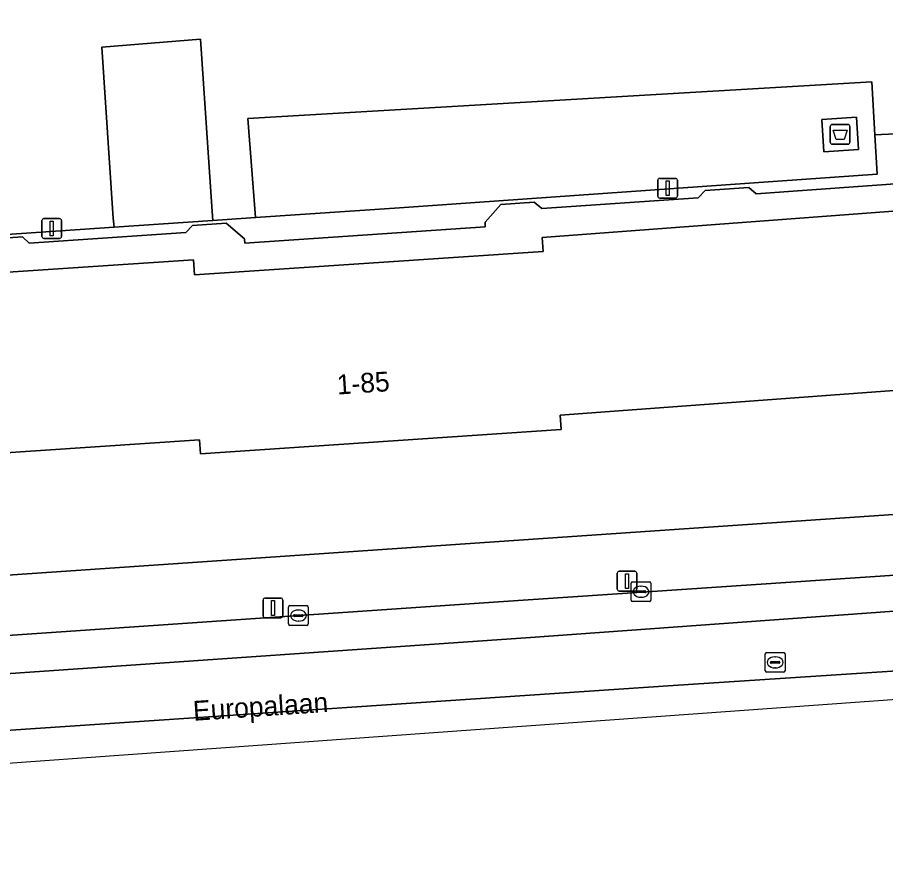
# Model space of a CAD drawing. Extents: x 161084 to 161928, y 385354 to 386522.
# Drawn here: x 161719.79 to 161763.67, y 385371.19 to 385413.67 of the extents above; entities that cross this region are included whole.
import ezdxf

# ---------------------------------------------------------------- set-up
doc = ezdxf.new("R2010")
doc.units = 0
for name, color, linetype in [('IMGEO_Afval_apart_plaats', 7, 'Continuous'), ('IMGEO_Groenvoorziening', 7, 'Continuous'), ('IMGEO_Kolk', 7, 'Continuous'), ('IMGEO_Lichtmast', 7, 'Continuous'), ('IMGEO_Openbare_ruimte_label', 7, 'Continuous'), ('IMGEO_Pand', 7, 'Continuous'), ('IMGEO_Pand_nummerreeks', 7, 'Continuous'), ('IMGEO_Parkeervlak_open', 7, 'Continuous'), ('IMGEO_Rijbaan_lokaal_gesloten', 7, 'Continuous'), ('IMGEO_Rijbaan_lokaal_open', 7, 'Continuous'), ('IMGEO_Rioolput', 7, 'Continuous'), ('IMGEO_Voetpad_gesloten', 7, 'Continuous'), ('IMGEO_Voetpad_open', 7, 'Continuous')]:
    doc.layers.add(name, color=color, linetype=linetype)

msp = doc.modelspace()

# ---------------------------------------------------------------- linework, layer by layer
at = {"layer": 'IMGEO_Afval_apart_plaats'}
for p, q in [((161760.879, 385407.356), (161760.879, 385408.156)), ((161760.879, 385408.156), (161760.879, 385407.356)), ((161760.979, 385408.256), (161761.769, 385408.256)), ((161761.769, 385408.256), (161760.979, 385408.256)), ((161761.869, 385408.156), (161761.869, 385407.356)), ((161761.869, 385407.356), (161761.869, 385408.156)), ((161761.769, 385407.256), (161760.979, 385407.256)), ((161760.979, 385407.256), (161761.769, 385407.256))]:
    msp.add_line(p, q, dxfattribs=at)
msp.add_lwpolyline([(161761.022, 385407.97), (161761.726, 385407.97), (161761.577, 385407.5), (161761.171, 385407.5), (161761.022, 385407.97)], dxfattribs=at)
for centre, start, end in [((161760.979, 385408.156), 90, 180), ((161760.979, 385408.156), 90, 180), ((161761.769, 385408.156), 0, 90), ((161761.769, 385408.156), 360, 90), ((161760.979, 385407.356), 180, 270), ((161760.979, 385407.356), 180, 270), ((161761.769, 385407.356), 270, 0), ((161761.769, 385407.356), 270, 0)]:
    msp.add_arc(centre, 0.1, start, end, dxfattribs=at)
at = {"layer": 'IMGEO_Groenvoorziening'}
msp.add_lwpolyline([(161699.842, 385384.149), (161775.141, 385389.302), (161774.704, 385396.489), (161772.79, 385396.358), (161772.905, 385394.688), (161765.742, 385394.196), (161765.692, 385394.923), (161747.224, 385393.559), (161747.273, 385392.828), (161729.049, 385391.614), (161729.002, 385392.31), (161710.394, 385391.071)], dxfattribs=at)
at = {"layer": 'IMGEO_Kolk'}
for p, q in [((161750.811, 385384.209), (161750.811, 385385.061)), ((161750.886, 385385.135), (161751.738, 385385.135)), ((161751.299, 385384.915), (161751.324, 385384.915)), ((161751.812, 385385.061), (161751.812, 385384.209)), ((161751.07, 385384.629), (161751.07, 385384.641)), ((161751.508, 385384.592), (161751.11, 385384.592)), ((161751.113, 385384.678), (161751.511, 385384.678)), ((161751.322, 385384.355), (161751.297, 385384.355)), ((161751.554, 385384.641), (161751.554, 385384.629)), ((161733.569, 385383.932), (161734.421, 385383.932)), ((161751.738, 385384.135), (161750.886, 385384.135)), ((161733.494, 385383.006), (161733.494, 385383.858)), ((161733.796, 385383.475), (161734.194, 385383.475)), ((161733.982, 385383.712), (161734.007, 385383.712)), ((161734.495, 385383.858), (161734.495, 385383.006)), ((161733.753, 385383.426), (161733.753, 385383.438)), ((161734.191, 385383.389), (161733.793, 385383.389)), ((161734.005, 385383.152), (161733.98, 385383.152)), ((161734.237, 385383.438), (161734.237, 385383.426)), ((161734.421, 385382.932), (161733.569, 385382.932))]:
    msp.add_line(p, q, dxfattribs=at)
for points in [[(161750.811, 385384.209), (161750.811, 385385.061)], [(161750.886, 385385.135), (161751.738, 385385.135)], [(161751.812, 385385.061), (161751.812, 385384.209)], [(161733.569, 385383.932), (161734.421, 385383.932)], [(161751.738, 385384.135), (161750.886, 385384.135)], [(161733.494, 385383.006), (161733.494, 385383.858)], [(161734.495, 385383.858), (161734.495, 385383.006)], [(161734.421, 385382.932), (161733.569, 385382.932)]]:
    msp.add_lwpolyline(points, dxfattribs=at)
for centre, radius, start, end in [((161750.888, 385385.059), 0.0765, 91.552, 178.448), ((161750.888, 385385.059), 0.0765, 91.552, 178.448), ((161751.736, 385385.059), 0.0765, 1.552, 88.448), ((161751.736, 385385.059), 0.0765, 1.552, 88.448), ((161751.11, 385384.638), 0.0403, 85.8775, 175.7526), ((161751.107, 385384.628), 0.0366, 178.938, 274.7102), ((161751.511, 385384.635), 0.043, 264.8664, 352.4533), ((161751.515, 385384.64), 0.0386, 1.7309, 96.639), ((161733.571, 385383.856), 0.0765, 91.552, 178.448), ((161733.571, 385383.856), 0.0765, 91.552, 178.448), ((161734.419, 385383.856), 0.0765, 1.552, 88.448), ((161734.419, 385383.856), 0.0765, 1.552, 88.448), ((161750.888, 385384.211), 0.0765, 181.552, 268.448), ((161750.888, 385384.211), 0.0765, 181.552, 268.448), ((161751.736, 385384.211), 0.0765, 271.552, 358.448), ((161751.736, 385384.211), 0.0765, 271.552, 358.448), ((161733.793, 385383.435), 0.0403, 85.8775, 175.7526), ((161734.198, 385383.437), 0.0386, 1.7309, 96.639), ((161733.79, 385383.425), 0.0366, 178.938, 274.7102), ((161734.194, 385383.432), 0.043, 264.8664, 352.4533), ((161733.571, 385383.008), 0.0765, 181.552, 268.448), ((161733.571, 385383.008), 0.0765, 181.552, 268.448), ((161734.419, 385383.008), 0.0765, 271.552, 358.448), ((161734.419, 385383.008), 0.0765, 271.552, 358.448)]:
    msp.add_arc(centre, radius, start, end, dxfattribs=at)
for centre, major_axis, ratio, start_param, end_param in [((161751.298, 385384.635), (-0.387, 0.002), 0.722429, 4.712389, 7.853982), ((161751.323, 385384.635), (-0.39, 0.002), 0.717154, 1.570796, 4.712389), ((161733.981, 385383.432), (-0.387, 0.002), 0.722429, 4.712389, 7.853982), ((161734.006, 385383.432), (-0.39, 0.002), 0.717154, 1.570796, 4.712389)]:
    msp.add_ellipse(centre, major_axis=major_axis, ratio=ratio, start_param=start_param, end_param=end_param, dxfattribs=at)
at = {"layer": 'IMGEO_Lichtmast'}
for p, q in [((161752.158, 385404.631), (161752.158, 385405.431)), ((161752.158, 385405.431), (161752.158, 385404.631)), ((161752.258, 385405.531), (161753.048, 385405.531)), ((161753.048, 385405.531), (161752.258, 385405.531)), ((161753.148, 385405.431), (161753.148, 385404.631)), ((161753.148, 385404.631), (161753.148, 385405.431)), ((161753.048, 385404.531), (161752.258, 385404.531)), ((161752.258, 385404.531), (161753.048, 385404.531)), ((161721.031, 385402.597), (161721.031, 385403.397)), ((161721.031, 385403.397), (161721.031, 385402.597)), ((161721.131, 385403.497), (161721.921, 385403.497)), ((161721.921, 385403.497), (161721.131, 385403.497)), ((161722.021, 385403.397), (161722.021, 385402.597)), ((161722.021, 385402.597), (161722.021, 385403.397)), ((161721.921, 385402.497), (161721.131, 385402.497)), ((161721.131, 385402.497), (161721.921, 385402.497)), ((161750.207, 385385.667), (161750.997, 385385.667)), ((161750.997, 385385.667), (161750.207, 385385.667)), ((161750.107, 385384.767), (161750.107, 385385.567)), ((161750.107, 385385.567), (161750.107, 385384.767)), ((161751.097, 385385.567), (161751.097, 385384.767)), ((161751.097, 385384.767), (161751.097, 385385.567)), ((161750.997, 385384.667), (161750.207, 385384.667)), ((161750.207, 385384.667), (161750.997, 385384.667)), ((161732.213, 385383.417), (161732.213, 385384.217)), ((161732.213, 385384.217), (161732.213, 385383.417)), ((161732.313, 385384.317), (161733.103, 385384.317)), ((161733.103, 385384.317), (161732.313, 385384.317)), ((161733.203, 385384.217), (161733.203, 385383.417)), ((161733.203, 385383.417), (161733.203, 385384.217)), ((161733.103, 385383.317), (161732.313, 385383.317)), ((161732.313, 385383.317), (161733.103, 385383.317))]:
    msp.add_line(p, q, dxfattribs=at)
for points in [[(161752.578, 385405.406), (161752.728, 385405.406), (161752.728, 385404.656), (161752.578, 385404.656), (161752.578, 385405.406)], [(161721.451, 385403.372), (161721.601, 385403.372), (161721.601, 385402.622), (161721.451, 385402.622), (161721.451, 385403.372)], [(161750.527, 385385.542), (161750.677, 385385.542), (161750.677, 385384.792), (161750.527, 385384.792), (161750.527, 385385.542)], [(161732.633, 385384.192), (161732.783, 385384.192), (161732.783, 385383.442), (161732.633, 385383.442), (161732.633, 385384.192)]]:
    msp.add_lwpolyline(points, dxfattribs=at)
for centre, start, end in [((161752.258, 385405.431), 90, 180), ((161752.258, 385405.431), 90, 180), ((161753.048, 385405.431), 0, 90), ((161753.048, 385405.431), 360, 90), ((161752.258, 385404.631), 180, 270), ((161752.258, 385404.631), 180, 270), ((161753.048, 385404.631), 270, 0), ((161753.048, 385404.631), 270, 0), ((161721.131, 385403.397), 90, 180), ((161721.131, 385403.397), 90, 180), ((161721.921, 385403.397), 0, 90), ((161721.921, 385403.397), 360, 90), ((161721.131, 385402.597), 180, 270), ((161721.131, 385402.597), 180, 270), ((161721.921, 385402.597), 270, 0), ((161721.921, 385402.597), 270, 0), ((161750.207, 385385.567), 90, 180), ((161750.207, 385385.567), 90, 180), ((161750.997, 385385.567), 0, 90), ((161750.997, 385385.567), 360, 90), ((161750.207, 385384.767), 180, 270), ((161750.207, 385384.767), 180, 270), ((161750.997, 385384.767), 270, 0), ((161750.997, 385384.767), 270, 0), ((161732.313, 385384.217), 90, 180), ((161732.313, 385384.217), 90, 180), ((161733.103, 385384.217), 0, 90), ((161733.103, 385384.217), 360, 90), ((161732.313, 385383.417), 180, 270), ((161732.313, 385383.417), 180, 270), ((161733.103, 385383.417), 270, 0), ((161733.103, 385383.417), 270, 0)]:
    msp.add_arc(centre, 0.1, start, end, dxfattribs=at)
at = {"layer": 'IMGEO_Pand'}
msp.add_lwpolyline([(161710.394, 385391.071), (161729.002, 385392.31), (161729.049, 385391.614), (161747.273, 385392.828), (161747.224, 385393.559), (161765.692, 385394.923), (161765.742, 385394.196), (161772.905, 385394.688), (161772.79, 385396.358), (161772.284, 385403.737), (161768.894, 385403.504), (161768.838, 385404.326), (161767.148, 385405.799), (161765.071, 385405.656), (161765.094, 385405.324), (161765.188, 385403.955), (161746.322, 385402.549), (161746.37, 385401.829), (161728.748, 385400.655), (161728.697, 385401.415), (161709.679, 385400.149)], dxfattribs=at)
at = {"layer": 'IMGEO_Parkeervlak_open'}
for points in [[(161729.039, 385412.566), (161724.055, 385412.163), (161724.641, 385403.52), (161724.677, 385403.063), (161729.67, 385403.402), (161729.63, 385403.859)], [(161763.135, 385407.73), (161762.977, 385410.409), (161731.435, 385408.554), (161731.827, 385403.548), (161739.107, 385404.042), (161763.252, 385405.741)], [(161760.446, 385408.514), (161762.2, 385408.622), (161762.301, 385406.987), (161760.547, 385406.879)]]:
    msp.add_lwpolyline(points, close=True, dxfattribs=at)
at = {"layer": 'IMGEO_Rijbaan_lokaal_gesloten'}
for points in [[(161780.911, 385386.593), (161744.115, 385384.121), (161714.365, 385382.094), (161693.719, 385380.706), (161682.409, 385379.995)], [(161790.386, 385385.562), (161745.718, 385382.325), (161694.12, 385378.755), (161673.857, 385377.546), (161666.232, 385378.103), (161665.946, 385378.056), (161662.307, 385378.041), (161658.165, 385378.115), (161657.419, 385378.132), (161657.429, 385377.882), (161644.365, 385377.304), (161644.261, 385377.318), (161644.02, 385377.311), (161643.787, 385377.242), (161630.471, 385376.759), (161630.919, 385372.33), (161639.831, 385371.872)], [(161639.831, 385371.872), (161662.986, 385373.549), (161719.453, 385377.639), (161752.938, 385379.891), (161791.813, 385382.444), (161791.677, 385385.598), (161791.396, 385385.539)], [(161673.857, 385377.546), (161694.12, 385378.755), (161745.718, 385382.325), (161790.386, 385385.562)], [(161639.831, 385371.872), (161644.097, 385371.653), (161653.051, 385371.194), (161791.156, 385381.143), (161791.867, 385381.194), (161791.813, 385382.444), (161752.938, 385379.891), (161719.453, 385377.639), (161662.986, 385373.549), (161639.831, 385371.872)]]:
    msp.add_lwpolyline(points, dxfattribs=at)
at = {"layer": 'IMGEO_Rijbaan_lokaal_open'}
msp.add_lwpolyline([(161718.019, 385402.612), (161724.677, 385403.063), (161724.641, 385403.52), (161724.055, 385412.163), (161729.039, 385412.566), (161729.63, 385403.859), (161729.67, 385403.402), (161731.827, 385403.548), (161731.435, 385408.554), (161762.977, 385410.409), (161763.135, 385407.73), (161764.16, 385407.778), (161764.097, 385408.864), (161771.784, 385409.406), (161771.875, 385408.339), (161773.775, 385408.415), (161773.323, 385413.042), (161773.317, 385413.387), (161773.279, 385414.198)], dxfattribs=at)
at = {"layer": 'IMGEO_Rioolput'}
for p, q in [((161757.589, 385380.638), (161757.589, 385381.49)), ((161757.664, 385381.564), (161758.516, 385381.564)), ((161758.077, 385381.344), (161758.102, 385381.344)), ((161758.59, 385381.49), (161758.59, 385380.638)), ((161757.848, 385381.058), (161757.848, 385381.07)), ((161758.286, 385381.021), (161757.888, 385381.021)), ((161757.891, 385381.107), (161758.289, 385381.107)), ((161758.332, 385381.07), (161758.332, 385381.058)), ((161758.516, 385380.564), (161757.664, 385380.564)), ((161758.1, 385380.784), (161758.075, 385380.784))]:
    msp.add_line(p, q, dxfattribs=at)
for points in [[(161757.589, 385380.638), (161757.589, 385381.49)], [(161757.664, 385381.564), (161758.516, 385381.564)], [(161758.59, 385381.49), (161758.59, 385380.638)], [(161758.516, 385380.564), (161757.664, 385380.564)]]:
    msp.add_lwpolyline(points, dxfattribs=at)
for centre, radius, start, end in [((161757.666, 385381.488), 0.0765, 91.552, 178.448), ((161757.666, 385381.488), 0.0765, 91.552, 178.448), ((161758.514, 385381.488), 0.0765, 1.552, 88.448), ((161758.514, 385381.488), 0.0765, 1.552, 88.448), ((161757.888, 385381.067), 0.0403, 85.8775, 175.7526), ((161757.885, 385381.057), 0.0366, 178.938, 274.7102), ((161758.289, 385381.064), 0.043, 264.8664, 352.4533), ((161758.293, 385381.069), 0.0386, 1.7309, 96.639), ((161757.666, 385380.64), 0.0765, 181.552, 268.448), ((161757.666, 385380.64), 0.0765, 181.552, 268.448), ((161758.514, 385380.64), 0.0765, 271.552, 358.448), ((161758.514, 385380.64), 0.0765, 271.552, 358.448)]:
    msp.add_arc(centre, radius, start, end, dxfattribs=at)
for centre, major_axis, ratio, start_param, end_param in [((161758.076, 385381.064), (-0.387, 0.002), 0.722429, 4.712389, 7.853982), ((161758.101, 385381.064), (-0.39, 0.002), 0.717154, 1.570796, 4.712389)]:
    msp.add_ellipse(centre, major_axis=major_axis, ratio=ratio, start_param=start_param, end_param=end_param, dxfattribs=at)
at = {"layer": 'IMGEO_Voetpad_gesloten'}
msp.add_lwpolyline([(161762.2, 385408.622), (161760.446, 385408.514), (161760.547, 385406.879), (161762.301, 385406.987)], close=True, dxfattribs=at)
at = {"layer": 'IMGEO_Voetpad_open'}
for points in [[(161764.16, 385407.778), (161763.135, 385407.73), (161763.252, 385405.741), (161739.107, 385404.042), (161731.827, 385403.548), (161729.67, 385403.402), (161724.677, 385403.063), (161718.019, 385402.612)], [(161709.679, 385400.149), (161728.697, 385401.415), (161728.748, 385400.655), (161746.37, 385401.829), (161746.322, 385402.549), (161765.188, 385403.955), (161765.094, 385405.324), (161757.139, 385404.742), (161756.76, 385405.066), (161754.546, 385404.918), (161754.193, 385404.551), (161746.297, 385404.011), (161745.914, 385404.324), (161744.219, 385404.211), (161743.429, 385403.311), (161743.433, 385403.074), (161731.282, 385402.252), (161731.266, 385402.48), (161730.352, 385403.268), (161728.638, 385403.152), (161728.312, 385402.797), (161720.394, 385402.261), (161720.047, 385402.571), (161717.836, 385402.418)], [(161717.836, 385402.418), (161720.047, 385402.571), (161720.394, 385402.261), (161728.312, 385402.797), (161728.638, 385403.152), (161730.352, 385403.268), (161731.266, 385402.48), (161731.282, 385402.252), (161743.433, 385403.074), (161743.429, 385403.311), (161744.219, 385404.211), (161745.914, 385404.324), (161746.297, 385404.011), (161754.193, 385404.551), (161754.546, 385404.918), (161756.76, 385405.066), (161757.139, 385404.742), (161765.094, 385405.324)], [(161787.193, 385387.799), (161789.956, 385388.714), (161792.861, 385389.957), (161793.942, 385390.501), (161794.578, 385390.88), (161795.177, 385391.314), (161795.735, 385391.8), (161796.248, 385392.334), (161796.71, 385392.912), (161797.12, 385393.528), (161797.472, 385394.179), (161797.765, 385394.858), (161797.996, 385395.562), (161792.375, 385393.068), (161789.658, 385391.831), (161786.842, 385390.843), (161783.949, 385390.11), (161781.003, 385389.638), (161778.131, 385389.445), (161775.141, 385389.302), (161699.842, 385384.149)], [(161654.179, 385383.015), (161655.207, 385383.061), (161656.291, 385383.144), (161656.395, 385383.142), (161658.492, 385383.004), (161660.568, 385382.68), (161662.607, 385382.171), (161664.593, 385381.482), (161667.417, 385380.428), (161668.787, 385379.97), (161670.193, 385379.636), (161671.623, 385379.429), (161673.066, 385379.35), (161673.925, 385379.365), (161676.148, 385379.546), (161682.409, 385379.995), (161693.719, 385380.706), (161714.365, 385382.094), (161744.115, 385384.121), (161780.911, 385386.593), (161784.079, 385387.056), (161787.193, 385387.799)]]:
    msp.add_lwpolyline(points, dxfattribs=at)

# ---------------------------------------------------------------- texts
at = {"layer": 'IMGEO_Openbare_ruimte_label'}
msp.add_text('Europalaan', height=1, rotation=3.7836, dxfattribs=at).set_placement((161728.699, 385378.11))
at = {"layer": 'IMGEO_Pand_nummerreeks'}
msp.add_text('1-85', height=1, rotation=3.8112, dxfattribs=at).set_placement((161735.965, 385394.6))

doc.saveas('drawing.dxf')
